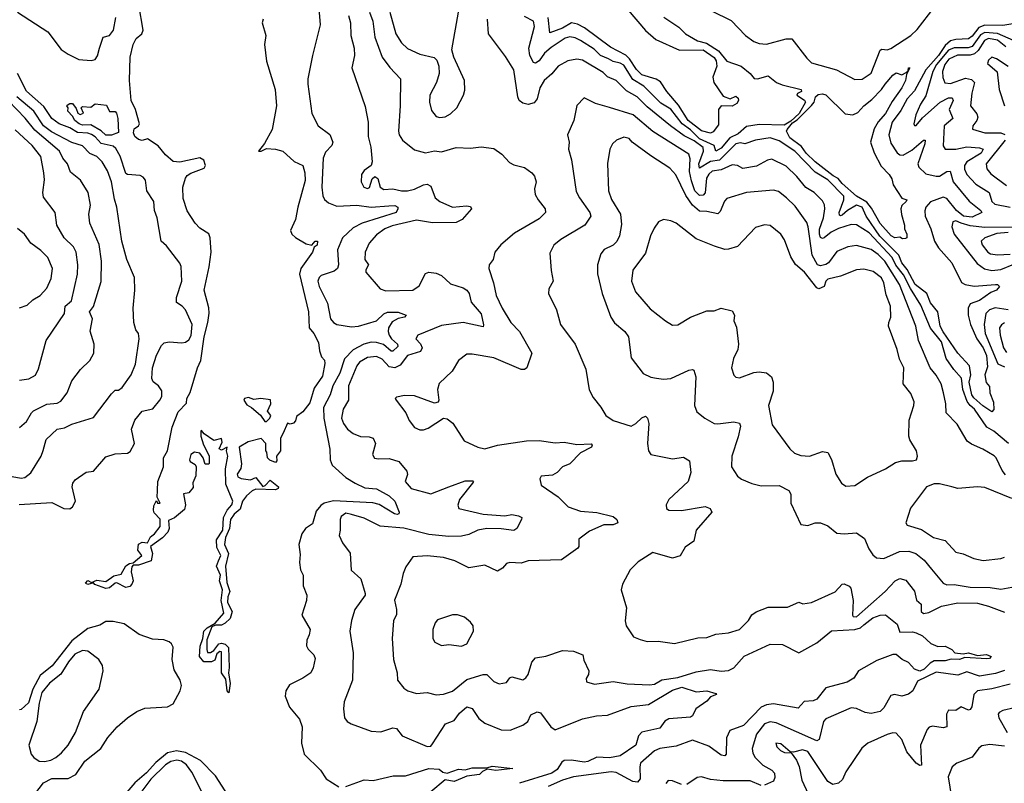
# Model space of a CAD drawing. Extents: x 1552033 to 1694788, y 811965 to 917215.
# Tile 384 of 632: x 1631827 to 1637283, y 904213 to 908442. Entities that reach past the tile are written whole.
import ezdxf

# ---------------------------------------------------------------- set-up
doc = ezdxf.new("R2010")
doc.units = 0

msp = doc.modelspace()

# ---------------------------------------------------------------- linework, layer by layer
at = {"layer": '0CON20XD'}
for points in [[(1631814.8, 908484.8), (1631982.9, 908375), (1632057.3, 908277.3), (1632095, 908251.6), (1632155, 908222.7), (1632223.3, 908216.7), (1632245, 908221.4), (1632258.2, 908241.8), (1632268.5, 908285), (1632290, 908345), (1632325, 908355.8), (1632346.2, 908385), (1632360, 908455)], [(1632927.6, 905445), (1632940.8, 905475), (1632918.8, 905518.8), (1632917.7, 905562.3), (1632952.3, 905615), (1632955.3, 905685), (1632976.8, 905725), (1633001.8, 905755), (1633007.5, 905775), (1632968.9, 905868.9), (1632967.8, 905955), (1632980, 906025), (1632972.5, 906055), (1632976, 906075), (1632945, 906057.5), (1632932.5, 906065), (1632948.3, 906101.7), (1632945, 906122.5), (1632902.4, 906112.4), (1632848.7, 906148.7), (1632835, 906166.7), (1632830, 906165), (1632831.5, 906135), (1632845, 906087.5), (1632876.4, 906026.4), (1632877.5, 905985), (1632875, 905980), (1632855, 905980), (1632843.3, 906015), (1632825, 906041.2), (1632795, 906046.4), (1632775, 906034), (1632767.5, 906005), (1632771.8, 905995), (1632799.2, 905979.2), (1632804.6, 905965), (1632803.6, 905916.4), (1632786.4, 905876.4), (1632788.8, 905851.2), (1632765, 905821.2), (1632734.3, 905815.7), (1632744.7, 905755), (1632739.7, 905730.3), (1632685, 905683.9), (1632652, 905668), (1632655.4, 905625), (1632646.8, 905603.2), (1632617.6, 905572.4), (1632550.8, 905525), (1632563.3, 905485), (1632554.7, 905445.3), (1632485, 905420.4), (1632455, 905420.8), (1632447.9, 905412.1), (1632443.8, 905385), (1632454.7, 905335), (1632448.7, 905315), (1632437.4, 905302.6), (1632415, 905298), (1632365, 905322.7), (1632355, 905321.1), (1632325.3, 905294.7), (1632305, 905292.3), (1632243.4, 905313.4), (1632235, 905323.3), (1632205, 905314.6), (1632191.1, 905321.1), (1632205, 905335.4), (1632225, 905325.8), (1632255, 905338.5), (1632305, 905330), (1632348.4, 905361.6), (1632388.3, 905371.7), (1632415, 905417.1), (1632435, 905430.5), (1632455, 905433.3), (1632504.2, 905475), (1632481.1, 905505), (1632485, 905536.7), (1632505, 905548.9), (1632535.7, 905544.3), (1632552.4, 905577.6), (1632574.4, 905595), (1632605.3, 905635), (1632606.1, 905676.1), (1632571.2, 905711.2), (1632568.6, 905725), (1632570.3, 905749.7), (1632585, 905780), (1632590, 905765), (1632605.8, 905764.2), (1632588.3, 905798.3), (1632590, 905835), (1632592.5, 905885), (1632623.8, 905965), (1632623.9, 906016.1), (1632646.7, 906055), (1632671.2, 906185), (1632705, 906270), (1632751.7, 906318.3), (1632753.1, 906345), (1632772.1, 906377.9), (1632812, 906515), (1632830.6, 906555), (1632848.7, 906685), (1632870.2, 906765), (1632877.1, 906817.1), (1632875, 906846.2), (1632849.6, 906945), (1632876.8, 907073.2), (1632887, 907155), (1632882.9, 907235), (1632875, 907255.6), (1632825, 907286.9), (1632799.6, 907315), (1632755, 907384.2), (1632732, 907452), (1632731.3, 907515), (1632745, 907564.3), (1632755, 907579.1), (1632775, 907592.2), (1632849.5, 907620.5), (1632857, 907635), (1632847.3, 907665), (1632825, 907678), (1632715, 907653.2), (1632677.5, 907657.5), (1632635, 907694.2), (1632595, 907744), (1632535, 907783.3), (1632505, 907773.8), (1632485, 907779.4), (1632465, 907795.5), (1632456.8, 907815), (1632461.2, 907838.8), (1632486, 907855), (1632490, 907865), (1632468.5, 907945), (1632444, 907995), (1632436.1, 908105), (1632439.8, 908235), (1632455, 908305.6), (1632472.5, 908337.5), (1632502.7, 908365), (1632510.7, 908385), (1632487.5, 908525)], [(1633485.4, 908505.4), (1633492.1, 908415), (1633450, 908245), (1633424, 908115), (1633424, 908085), (1633445, 907922.5), (1633480, 907855), (1633545.9, 907805.9), (1633562.9, 907765), (1633557.1, 907745), (1633521.8, 907708.2), (1633509.3, 907675), (1633500.6, 907515), (1633506, 907466), (1633516.5, 907446.5), (1633537.3, 907427.3), (1633585, 907410), (1633695, 907415.7), (1633775, 907404), (1633872, 907412), (1633905, 907413), (1633921.5, 907405), (1633923.1, 907395), (1633912.4, 907375), (1633725.4, 907315), (1633675, 907288.8), (1633615.4, 907235), (1633587.6, 907167.6), (1633592.9, 907085), (1633587.1, 907065), (1633569.7, 907050.3), (1633497.8, 907025), (1633486.4, 907015), (1633479.6, 906995), (1633486.6, 906965), (1633532.4, 906872.4), (1633548.9, 906785), (1633565, 906765.4), (1633584.4, 906754.4), (1633665, 906741.6), (1633705, 906745.2), (1633805, 906774.1), (1633845, 906813.5), (1633865, 906822.2), (1633925, 906821.8), (1633968, 906805), (1633958.8, 906795), (1633925, 906787.1), (1633891.3, 906768.7), (1633871.4, 906735), (1633868.2, 906715), (1633874, 906695), (1633886.8, 906675), (1633920, 906645), (1633922.9, 906632.9), (1633895, 906607), (1633885, 906607.4), (1633843.2, 906643.2), (1633805, 906654.8), (1633775, 906656.1), (1633733.1, 906645), (1633675, 906614.8), (1633626.5, 906563.5), (1633601.6, 906485), (1633562.8, 906415), (1633547, 906365), (1633510.5, 906295), (1633512, 906235), (1633546.2, 906063.8), (1633547.3, 906005), (1633558.5, 905975), (1633635, 905907.5), (1633685, 905874.7), (1633739.1, 905849.1), (1633805, 905843.8), (1633875, 905806.1), (1633906.2, 905775), (1633929.1, 905715), (1633927.3, 905705), (1633917.8, 905702.2), (1633903.5, 905705), (1633818.1, 905758.1), (1633784.1, 905765.9), (1633565, 905777.3), (1633515, 905764.8), (1633495, 905752.5), (1633469.7, 905720.3), (1633449.3, 905650.7), (1633410.8, 905625), (1633390.6, 905595), (1633372.9, 905535), (1633380.9, 905480.9), (1633378.1, 905435), (1633382.9, 905395), (1633397.5, 905365), (1633397.3, 905307.3), (1633418, 905255), (1633416, 905225), (1633390.8, 905145), (1633436.7, 905065), (1633431.5, 905035), (1633417.5, 905005), (1633415.5, 904975), (1633425, 904955.8), (1633456, 904925), (1633464.1, 904904.1), (1633452.3, 904852.3), (1633439.4, 904825), (1633395.8, 904795), (1633322.3, 904757.7), (1633301.4, 904725), (1633297.8, 904695), (1633321.5, 904635), (1633377.6, 904567.6), (1633392.2, 904525), (1633388.4, 904435), (1633403.5, 904375), (1633494.1, 904285), (1633525, 904238.5), (1633595, 904192.7)], [(1633765.9, 908485), (1633784.1, 908435), (1633794, 908345), (1633835.3, 908235.3), (1633877.9, 908177.9), (1633937.5, 908115), (1633935.4, 907964.6), (1633925.5, 907825), (1633929.5, 907805), (1633948.6, 907775), (1634015, 907721.9), (1634075, 907705.5), (1634125, 907715.4), (1634165, 907711.5), (1634245, 907734.5), (1634325, 907730.9), (1634385, 907738.1), (1634455, 907730), (1634498.3, 907698.3), (1634540.9, 907650.9), (1634565, 907637.8), (1634625, 907624.4), (1634665, 907594.3), (1634680, 907575), (1634689.4, 907545), (1634680, 907505), (1634684.3, 907475), (1634699.4, 907445), (1634739.2, 907395), (1634740, 907375), (1634705, 907338.9), (1634569.1, 907260.9), (1634492.5, 907195), (1634460, 907155), (1634450, 907115), (1634429.2, 907085), (1634425.8, 907065), (1634452.5, 906985), (1634467.9, 906915), (1634500, 906845), (1634548.2, 906765), (1634597.1, 906715), (1634665.7, 906595), (1634636.7, 906515), (1634625, 906504.4), (1634605, 906505.5), (1634455, 906569.4), (1634335, 906590), (1634305, 906589.2), (1634258, 906555), (1634224.2, 906495), (1634152.2, 906427.8), (1634141.9, 906395), (1634150, 906335), (1634145, 906323.3), (1634125, 906318), (1634015, 906358.9), (1633958.8, 906361.2), (1633915, 906352.5), (1633907.5, 906345), (1633912.5, 906335), (1633967.5, 906265), (1633985, 906223.3), (1634014.3, 906184.3), (1634045, 906171.4), (1634065, 906170.8), (1634090.4, 906179.6), (1634175, 906236), (1634195, 906232.5), (1634227.8, 906207.8), (1634290.7, 906110.7), (1634365, 906074.2), (1634404.3, 906065.7), (1634474, 906086), (1634635, 906110.3), (1634705, 906111.8), (1634795, 906098.8), (1634845, 906102.9), (1634915, 906089.4), (1634993.6, 906093.6), (1635000, 906085), (1634996.2, 906075), (1634935, 906042.9), (1634875, 905981.9), (1634834.6, 905965.4), (1634805, 905934.2), (1634780.3, 905919.7), (1634717.5, 905915), (1634709.5, 905899.5), (1634716.7, 905865), (1634810.3, 905800.3), (1634865.8, 905745), (1634935, 905719.6), (1635025, 905713.6), (1635115, 905690), (1635135.7, 905675), (1635141.2, 905655), (1635115.4, 905644.6), (1635064.6, 905645.4), (1634985, 905610), (1634926.2, 905565), (1634926, 905525), (1634920, 905515), (1634829.1, 905450.9), (1634645.3, 905444.7), (1634605, 905432.7), (1634543.6, 905436.4), (1634525, 905430.8), (1634502, 905405), (1634475, 905388.6), (1634405, 905421.5), (1634315, 905405.8), (1634238.8, 905445), (1634175, 905463.6), (1634085, 905472.9), (1634005, 905467.1), (1633967.6, 905412.4), (1633951.4, 905375), (1633938.6, 905315), (1633903.1, 905226.9), (1633914.6, 905175), (1633915, 905147.5), (1633897.6, 905112.4), (1633890.6, 905015), (1633898.3, 904898.3), (1633918, 904825), (1633921.4, 904785), (1633955, 904740), (1633977.5, 904725), (1634025, 904710.6), (1634085, 904715.6), (1634135, 904703.3), (1634175, 904707.5), (1634225, 904723.5), (1634305, 904788.6), (1634395.3, 904815.3), (1634416, 904815), (1634455, 904776), (1634484, 904764), (1634525, 904772), (1634542.5, 904797.5), (1634555, 904802.9), (1634615, 904785.8), (1634632.6, 904797.4), (1634644.4, 904815), (1634665, 904883.3), (1634685, 904907.5), (1634742.6, 904917.4), (1634835, 904948.1), (1634895, 904945.6), (1634947.5, 904925), (1634953.8, 904895), (1634980, 904835), (1634978.8, 904815), (1634966.2, 904793.8), (1634967.5, 904775), (1635011.7, 904761.7), (1635115, 904777.1), (1635193.4, 904763.4), (1635317.5, 904757.5), (1635345, 904762.9), (1635385, 904785.3), (1635475, 904798.5), (1635575, 904830.7), (1635655, 904843.4), (1635715, 904833.1), (1635755, 904836.8), (1635785, 904852.5), (1635842.2, 904917.8), (1635985, 904982.9), (1636055, 904981.8), (1636145.4, 904935.4), (1636245, 904990.3), (1636325, 905056.5), (1636455, 905064.4), (1636485.7, 905074.3), (1636505, 905091.5), (1636555, 905129.4), (1636595, 905144.2), (1636625, 905146.6), (1636688.9, 905095), (1636705, 905050), (1636775, 905051.1), (1636795, 905045.6), (1636830, 905030), (1636876.5, 904986.5), (1636915, 904971.4), (1636955, 904973.3), (1636993.3, 904953.3), (1637010, 904935), (1637055, 904929.2), (1637085, 904936), (1637135, 904920.5), (1637185, 904926.4), (1637210, 904915), (1637201.2, 904905), (1637185, 904901.8), (1637065, 904910), (1637035, 904898.9), (1636988.8, 904901.2), (1636955, 904892.1), (1636895, 904890.4), (1636871.8, 904878.2), (1636840, 904845), (1636815, 904834.2), (1636786.5, 904845), (1636751.8, 904881.8), (1636717.9, 904897.9), (1636685, 904925.7), (1636665, 904927.1), (1636577, 904893), (1636475, 904835.6), (1636450, 904795), (1636412.8, 904772.8), (1636295, 904741.1), (1636245, 904679.8), (1636225, 904669.7), (1636174.9, 904665.1), (1636141.7, 904628.3), (1636005, 904653.8), (1635965, 904648), (1635935, 904634.7), (1635837.3, 904532.7), (1635762.5, 904505), (1635744.6, 904465), (1635742.2, 904375), (1635735, 904365.7), (1635715, 904369.6), (1635645, 904419.2), (1635555, 904451.5), (1635465, 904417.7), (1635375, 904406.2), (1635345, 904393.5), (1635268, 904325), (1635262.6, 904305), (1635265, 904237.5), (1635250.4, 904219.6), (1635225, 904222.1), (1635132.7, 904272.7), (1635105, 904275.9), (1634895, 904248.9), (1634835, 904231.1), (1634755, 904195.8)], [(1633877.1, 908485), (1633911.1, 908365), (1633942.9, 908315), (1633975, 908283.8), (1634045, 908251.5), (1634123.2, 908233.2), (1634138.3, 908218.3), (1634148.9, 908185), (1634150.5, 908145), (1634136.2, 908095), (1634100, 908025), (1634097.3, 907985), (1634109.8, 907939.8), (1634135, 907907.1), (1634155, 907900.6)], [(1634155, 907900.6), (1634185, 907904.4), (1634215, 907920.6), (1634249.4, 907955), (1634285.6, 908025), (1634293.1, 908053.1), (1634291.9, 908105), (1634232.5, 908235), (1634221.4, 908275), (1634259.1, 908485)], [(1635198.5, 908495), (1635295, 908382.8), (1635353, 908333), (1635483.4, 908273.4), (1635615, 908275.2), (1635675, 908233.4), (1635686.8, 908215), (1635690.5, 908185), (1635667.4, 908125), (1635674.2, 908094.2), (1635725, 908019.4), (1635765, 908003.5), (1635795, 908018.5), (1635807.6, 908007.6), (1635810.3, 907995), (1635801.9, 907978.1), (1635775, 907962.7), (1635713.5, 907965), (1635700, 907945), (1635698.8, 907928.8), (1635699.7, 907860.3), (1635669.5, 907820.5), (1635655, 907814), (1635605, 907826.5), (1635532.1, 907885), (1635478.3, 907968.3), (1635412.7, 908045), (1635377.6, 908097.6), (1635353.1, 908113.1), (1635275, 908137.6), (1635245, 908167.2), (1635206.9, 908225), (1635185.8, 908245.8), (1635100.7, 908290.7), (1634957.7, 908397.7), (1634917.2, 908417.2), (1634884.9, 908425.1), (1634835.2, 908395), (1634765, 908369.2), (1634756.3, 908455)], [(1635661.5, 908491.5), (1635768.8, 908438.8), (1635849.4, 908355), (1635895, 908322.5), (1635925, 908310.5), (1635965, 908306.5), (1636075, 908336.7), (1636105, 908337.1), (1636188.7, 908228.7), (1636215, 908204), (1636352.5, 908165), (1636455, 908111.2), (1636495, 908114), (1636545, 908145.6), (1636595.7, 908274.3), (1636605, 908280), (1636635, 908275.7), (1636655, 908282.7), (1636765, 908354.8), (1636801.1, 908388.9), (1636895, 908509.6)], [(1633175.2, 908444.8), (1633169.7, 908425), (1633191, 908355), (1633183.6, 908305), (1633193.7, 908213.7), (1633242.6, 908055), (1633249.6, 907965), (1633225, 907833.8), (1633182.7, 907757.3), (1633150, 907715), (1633165, 907713.8), (1633195, 907730), (1633244.2, 907725.8), (1633284.1, 907714.1), (1633347.7, 907657.7), (1633395.6, 907635.6), (1633406.7, 907595), (1633408.5, 907551.5), (1633368.1, 907405), (1633355.7, 907335), (1633328.1, 907275), (1633334.3, 907255), (1633355, 907235.7), (1633415, 907200.8), (1633446.4, 907193.6), (1633464, 907215), (1633478, 907215), (1633475, 907194), (1633458.3, 907181.7), (1633450, 907155), (1633385.4, 907064.6), (1633376.5, 907033.5), (1633426.4, 906825), (1633430.8, 906735), (1633456, 906705), (1633483.3, 906655), (1633488.3, 906608.3), (1633500, 906575), (1633515.9, 906555.9), (1633517.5, 906537.5), (1633505, 906468.8), (1633458.8, 906401.2), (1633435, 906321.2), (1633395, 906270), (1633360, 906245), (1633355, 906220), (1633345, 906207.5), (1633325, 906202.5), (1633311.7, 906208.3), (1633287, 906153), (1633272.5, 906125), (1633272.5, 906055), (1633250, 906025), (1633251.7, 905998.3), (1633245, 905990), (1633213, 906003), (1633200, 906015), (1633197, 906047), (1633190, 906055), (1633190, 906095), (1633165, 906122.5), (1633093.3, 906105), (1633042.2, 906075), (1633056.7, 905983.3), (1633052.6, 905957.4), (1633031.1, 905925), (1633035, 905910), (1633055, 905900.6), (1633105, 905894.2), (1633135, 905906.7), (1633175, 905857.5), (1633187.7, 905862.3), (1633215, 905892.5), (1633261.2, 905855), (1633260, 905845), (1633245, 905839.2), (1633135, 905841.4), (1633115, 905832.5), (1633082.9, 905805), (1633061.1, 905775), (1633049.2, 905730.8), (1633015, 905703.1), (1632995, 905674), (1632990, 905625), (1632967.1, 905575), (1632962, 905535), (1632983.8, 905485), (1632967.1, 905415), (1632974.7, 905325), (1632991.6, 905275), (1632980.8, 905245), (1632978.2, 905215), (1633003.4, 905165), (1632993.1, 905125), (1632965, 905100), (1632945, 905088.4), (1632911.4, 905088.6), (1632891.1, 905078.9), (1632863, 905007), (1632864.2, 904954.2), (1632867.3, 904937.3), (1632885, 904937.2), (1632901.9, 904948.1), (1632930, 904985), (1632945, 904990), (1632965, 904983.3), (1632983.4, 904965), (1632988.4, 904855), (1632983.2, 904825), (1632993.3, 904765), (1632985.3, 904714.7), (1632976.7, 904725), (1632968.9, 904788.9), (1632944.5, 904825), (1632945, 904940.8), (1632935, 904942.2), (1632919.1, 904930.9), (1632907.8, 904895), (1632890, 904885), (1632846.9, 904885), (1632822.9, 904915), (1632826.6, 904973.4), (1632842.3, 905015), (1632846.7, 905055), (1632865, 905073.9), (1632910.6, 905099.4), (1632957.8, 905155), (1632943.9, 905225), (1632950.3, 905285), (1632933.5, 905335), (1632939.6, 905365), (1632917.5, 905415), (1632927.6, 905445)], [(1633649.1, 908465), (1633660, 908425), (1633662.4, 908355), (1633680.5, 908285), (1633681.4, 908245), (1633666.7, 908175), (1633741.8, 907961.8), (1633758.1, 907875), (1633758.8, 907795), (1633773.2, 907736.8), (1633780, 907655), (1633775.4, 907634.6), (1633735, 907606.7), (1633720.9, 907585), (1633718.5, 907545), (1633733.1, 907515), (1633755, 907508.4), (1633765, 907512.5), (1633779.4, 907560.6), (1633795, 907573.8), (1633812.4, 907562.4), (1633824.3, 907514.3), (1633845, 907502.4), (1633895, 907506.2), (1633942.5, 907495), (1633975.3, 907494.7), (1634015, 907504.4), (1634065, 907528.6), (1634085, 907530.8), (1634105, 907520), (1634129.4, 907455), (1634155, 907435.5), (1634225, 907404.5), (1634302.3, 907412.3), (1634325, 907408), (1634331.2, 907395), (1634278.9, 907335), (1634245, 907318.8), (1634115, 907316.9), (1634025, 907332.2), (1633891.3, 907301.3), (1633850.8, 907285), (1633805, 907251.8), (1633763.8, 907205), (1633742.1, 907155), (1633739.5, 907115), (1633759.4, 907085), (1633745, 907056.7), (1633745.7, 907045), (1633825, 906952.5), (1633855, 906941.2), (1634005, 906943.5), (1634041.1, 906968.9), (1634075, 907036.9), (1634095, 907043.5), (1634135, 907039.1), (1634165, 907025.5), (1634215, 906980), (1634285, 906956.9), (1634304.3, 906945), (1634317.3, 906925), (1634328.4, 906878.4), (1634385, 906812.5), (1634397.5, 906752.5), (1634395, 906741.2), (1634285, 906765.4), (1634165, 906748.9), (1634034, 906695), (1634021.9, 906675), (1634047.3, 906647.3)], [(1636843, 907383), (1636845.4, 907355), (1636876.3, 907285), (1636895.8, 907215.7), (1636919.2, 907179.1), (1636992.2, 907095), (1637047, 906987), (1637066, 906976), (1637117.2, 906967.2), (1637235, 906975.9), (1637246, 906975), (1637256.2, 906965), (1637240, 906945), (1637208.7, 906931.3), (1637145, 906886.7), (1637095, 906868.4), (1637083.3, 906845), (1637082.4, 906805), (1637096.9, 906755), (1637130.3, 906675), (1637165.9, 906625), (1637185, 906582.7), (1637189.6, 906520.4), (1637174.7, 906475), (1637183.2, 906433.2), (1637201.7, 906411.7), (1637203.3, 906375), (1637224.4, 906324.4), (1637226.1, 906283.9), (1637215, 906270), (1637165, 906303.7), (1637115, 906347.9), (1637103.8, 906365), (1637088.2, 906435), (1637097.4, 906475), (1637090.5, 906525), (1637025.5, 906595), (1636945, 906712.8), (1636928.4, 906745), (1636915.2, 906825), (1636875.2, 906875), (1636854.4, 906925), (1636789.4, 906975), (1636745, 907058.4), (1636715.3, 907095), (1636698.5, 907138.5), (1636593.3, 907243.3), (1636517.8, 907355), (1636495.9, 907405), (1636465, 907414.8), (1636414.3, 907385.7), (1636385, 907359.8), (1636375, 907355.4), (1636369.4, 907359.4), (1636369.1, 907375), (1636393.4, 907445), (1636393.4, 907465), (1636305.9, 907555.9), (1636235, 907598.1), (1636123.4, 907715), (1636035, 907771.3), (1635985, 907788.4), (1635905, 907775.8), (1635845, 907755.5), (1635821.2, 907761.2), (1635795, 907755.7), (1635705.1, 907664.9), (1635655, 907656.6), (1635595, 907619.6), (1635591.2, 907645), (1635617.2, 907715), (1635614.5, 907735), (1635565, 907771.9), (1635509.2, 907799.3), (1635434.1, 907854.1), (1635305, 907959.3), (1635249.6, 908015), (1635188.8, 908048.8), (1635131.5, 908105), (1635085, 908126.9), (1635060.7, 908150.7), (1634945, 908218.4), (1634915, 908224.2), (1634865, 908214.7), (1634810.5, 908185), (1634776.5, 908143.5), (1634733.6, 908105), (1634708.5, 908065), (1634694.4, 908005), (1634677.9, 907982.1), (1634645, 907973.1), (1634615, 907981.1), (1634594.4, 907995), (1634586.5, 908015), (1634565, 908165.5), (1634519.4, 908239.4), (1634425.3, 908365), (1634418.4, 908445)], [(1635397.4, 908457.4), (1635480.4, 908400.4), (1635515.7, 908365), (1635583.1, 908325), (1635632.4, 908312.4), (1635699.6, 908269.6), (1635745, 908212.1), (1635825, 908184.5), (1635874.1, 908144.1), (1635896.3, 908116.3), (1635915.4, 908115.4), (1635975, 908132.3), (1636020.3, 908095), (1636052, 908082), (1636157.5, 908055), (1636160, 908045), (1636137, 908033), (1636133.3, 908025), (1636176.8, 907996.8), (1636181.8, 907985), (1636147, 907923), (1636099.9, 907880.1), (1636062.5, 907857.5), (1635925, 907862.9), (1635855, 907850.1), (1635808.9, 907811.1), (1635761.9, 907788.1), (1635715, 907730.4), (1635685, 907713.5), (1635676.2, 907745), (1635595, 907783.4), (1635545, 907833.2), (1635498.5, 907865), (1635435, 907946.4), (1635380.6, 907980.6), (1635286.4, 908075), (1635225, 908110.9), (1635175, 908191), (1635155, 908202.4), (1635115, 908210.4), (1635090, 908225), (1635045, 908244.8), (1635010.2, 908280.2), (1634935, 908326.5), (1634905, 908342.5), (1634875, 908348.2), (1634850.6, 908339.4), (1634771.2, 908288.8), (1634735, 908257.3), (1634705, 908213.8), (1634685, 908202.4), (1634675, 908205.3), (1634654.3, 908244.3), (1634647.6, 908285), (1634680.3, 908405), (1634674.6, 908434.6), (1634625, 908459.7)], [(1637375, 908427.5), (1637275, 908409.5), (1637175, 908412.3), (1637141.6, 908398.4), (1637105, 908352), (1637085, 908336.5), (1637015, 908332.7), (1636984.9, 908325.1), (1636955, 908300.4), (1636918.3, 908245), (1636848.3, 908165), (1636785, 908049.2), (1636745, 908003.3), (1636710.4, 907939.6), (1636662.3, 907875), (1636644.3, 907805), (1636655, 907758.1), (1636690, 907705), (1636705, 907694.6), (1636722.7, 907692.7), (1636770.9, 907719.1), (1636835, 907775.9), (1636845, 907775.7), (1636843.2, 907755), (1636804, 907645), (1636808.8, 907625), (1636849.2, 907589.2), (1636905, 907575.8), (1636925, 907575.6), (1636965, 907602.2), (1636984.1, 907604.1), (1637000.8, 907545), (1637088, 907438), (1637154.2, 907385), (1637158.8, 907375), (1637105, 907348.9), (1637056.9, 907355), (1637019, 907385), (1636965, 907451.7), (1636945, 907460), (1636875, 907432.9), (1636847.9, 907405), (1636843, 907383)], [(1637335, 908326.6), (1637245, 908366.6), (1637175, 908371.5), (1637151.9, 908358.1), (1637105, 908294.1), (1637083.1, 908286.9), (1637005, 908285.8), (1636975, 908273.3), (1636906.8, 908195), (1636887.6, 908155), (1636849.4, 908020.6), (1636818.4, 907975), (1636792.3, 907915), (1636782.5, 907865), (1636786.4, 907856.4), (1636795, 907856), (1636830.7, 907899.3), (1636927.6, 907985), (1636975, 908010), (1636995, 908010.5), (1636999.7, 907995), (1636978.5, 907945), (1636997.7, 907895), (1636950.8, 907855), (1636944, 907744), (1636955.5, 907725.5), (1637015.6, 907725), (1637075, 907738.4), (1637145, 907733.6), (1637166.1, 907726.1), (1637155, 907702.7), (1637076.2, 907655), (1637063.3, 907635), (1637062.4, 907615), (1637074.8, 907584.8), (1637125, 907530.7), (1637198.7, 907485), (1637215, 907435.6), (1637231, 907421), (1637315, 907404.7)], [(1637291.4, 908291.4), (1637245, 908329.9), (1637195, 908338), (1637173.5, 908326.5), (1637138.7, 908271.3), (1637117.4, 908252.6), (1637095, 908246.6), (1637023.7, 908246.3), (1636975.9, 908224.1), (1636953.4, 908195), (1636940.5, 908155), (1636942.5, 908122.5), (1636953.7, 908093.7), (1636985, 908088.4), (1637068.1, 908118.1), (1637101.7, 908111.7), (1637118.2, 908095), (1637103.5, 908035), (1637096.4, 907965), (1637130.8, 907920.7), (1637136.5, 907903.5), (1637131.5, 907885), (1637108.6, 907855), (1637106.4, 907836.4), (1637176.2, 907816.2), (1637265, 907816.1), (1637287.1, 907807.1)], [(1637305, 908182.5), (1637240, 908225), (1637215, 908234.2), (1637195, 908218.8), (1637190.3, 908200.3), (1637243, 908153), (1637254.6, 908055), (1637284.7, 907964.7)], [(1636718.3, 907228.3), (1636705, 907237.5), (1636676.2, 907233.8), (1636656.2, 907245), (1636595, 907314.5), (1636547.8, 907397.8), (1636521.1, 907431.1), (1636463.8, 907465), (1636385, 907535.4), (1636363, 907563), (1636335, 907576.9), (1636235.4, 907655), (1636185, 907704), (1636159.4, 907739.4), (1636095, 907788.4), (1636077.1, 907825), (1636079.1, 907835), (1636109.4, 907870.6), (1636135, 907887.3), (1636215, 907966.4), (1636228.9, 907985), (1636236.9, 908015), (1636251.5, 908028.5), (1636275, 908031.9), (1636295, 908025.6), (1636402, 907922), (1636443.8, 907916.2), (1636471.7, 907928.2), (1636505, 907966.1), (1636549.6, 908000.4), (1636603.3, 908055), (1636623.1, 908085), (1636665, 908136.2), (1636685, 908147.5), (1636715, 908137.5), (1636740, 908150), (1636750, 908160), (1636753.3, 908176.7), (1636760, 908175), (1636740.7, 908139.3), (1636735.4, 908105), (1636715, 908065.8), (1636661, 907989), (1636625, 907922.7), (1636583.8, 907876.2), (1636562.1, 907837.9), (1636542.3, 907765), (1636561.5, 907705), (1636601.2, 907631.2), (1636645.4, 907585.4), (1636660.2, 907560.2), (1636667.8, 907527.8), (1636715, 907453.3), (1636742.5, 907445), (1636740, 907435), (1636716.1, 907413.9), (1636710.4, 907395), (1636713.4, 907363.4), (1636730.8, 907305), (1636730, 907285), (1636742.5, 907255), (1636742.5, 907235), (1636735, 907230), (1636718.3, 907228.3)], [(1631823.6, 905756.4), (1632005, 905768.2), (1632072, 905735), (1632105, 905732.7), (1632119.5, 905745), (1632135.4, 905775), (1632117.5, 905855), (1632122, 905875), (1632135, 905893.3), (1632195, 905935.7), (1632235, 905941.2), (1632305, 906021.4), (1632355, 906037.1), (1632425, 906041.4), (1632439.7, 906050.3), (1632463.8, 906095), (1632445.6, 906175), (1632464.6, 906225), (1632505, 906273.3), (1632565, 906286.5), (1632603.8, 906335), (1632615.3, 906355), (1632615, 906386.2), (1632595.5, 906415), (1632567, 906437), (1632558.9, 906455), (1632563.2, 906515), (1632584.7, 906585), (1632611.9, 906638.1), (1632627.2, 906652.8), (1632655, 906658.2), (1632725, 906652.1), (1632745, 906656.4), (1632765, 906669.5), (1632777.2, 906692.8), (1632782.3, 906755), (1632745.7, 906835.7), (1632727.8, 906855), (1632695.4, 906875.4), (1632696.2, 906903.8), (1632725.6, 906995), (1632720.8, 907075), (1632714.1, 907094.1), (1632640.3, 907190.3), (1632610.5, 907215), (1632589.3, 907345), (1632574.5, 907385), (1632570.7, 907435), (1632530.8, 907495), (1632524, 907554), (1632510.9, 907570.9), (1632495, 907579.4), (1632425, 907584.2), (1632415, 907590.8), (1632384, 907686), (1632359.1, 907729.1), (1632345, 907741.1), (1632277.5, 907757.5), (1632245, 907794.3), (1632225, 907805.8), (1632205, 907814.1), (1632146.8, 907816.8), (1632105, 907843.1), (1632045, 907866.1), (1632005, 907894.7), (1631961.1, 907961.1), (1631865, 908046.2), (1631814.8, 908145)], [(1631826.1, 906183.9), (1631865, 906216.9), (1631891.5, 906265), (1631904, 906276), (1631976.9, 906313.1), (1632035, 906319.2), (1632055, 906330), (1632089.1, 906375), (1632115, 906442), (1632164.3, 906505), (1632215.7, 906555), (1632237.9, 906595), (1632240, 906645), (1632217.3, 906717.3), (1632230.4, 906785), (1632214.3, 906825), (1632236.4, 906853.6), (1632277.5, 906992.5), (1632280.3, 907105), (1632267.3, 907197.3), (1632214.8, 907315), (1632210.8, 907365), (1632219.3, 907415), (1632205.4, 907485), (1632164.6, 907554.6), (1632108.8, 907598.8), (1632092.5, 907645), (1632065.2, 907675.2), (1632046.8, 907715), (1631911.5, 907831.5), (1631857.4, 907897.4), (1631763.8, 907993.8)], [(1631765, 905916), (1631835, 905902.9), (1631855, 905906.7), (1631887.9, 905932.1), (1631945.8, 906024.2), (1631956.4, 906056.4), (1631973.2, 906116.8), (1632035, 906174.4), (1632075, 906181.2), (1632115, 906201.5), (1632235, 906239.4), (1632335, 906370.6), (1632355, 906391.2), (1632375, 906390.8), (1632395, 906405.8), (1632445, 906475.8), (1632468.2, 906535), (1632488.5, 906675), (1632484.4, 906704.4), (1632470, 906725), (1632459.7, 906765), (1632455.4, 906844.6), (1632465.6, 906945), (1632463.1, 907015), (1632420.8, 907115), (1632391.9, 907215), (1632364.2, 907405), (1632352.4, 907447.6), (1632335.3, 907545), (1632313.8, 907605), (1632284.5, 907655), (1632255, 907685.3), (1632215, 907702.3), (1632175, 907743.2), (1632115, 907762.4), (1632002.2, 907822.2), (1631959.5, 907855), (1631905.6, 907935), (1631811, 908015)], [(1637306.8, 906095), (1637225, 906163.9), (1637185.8, 906185.8), (1637117.8, 906285), (1637093.9, 906306.1), (1637077.1, 906327.1), (1637053.2, 906395), (1637046.9, 906456.9), (1637002.8, 906505), (1636961.4, 906565), (1636935, 906658.6), (1636875, 906734.6), (1636821.2, 906861.2), (1636763.3, 906953.3), (1636725, 907028.6), (1636683.1, 907083.1), (1636662.6, 907125), (1636535, 907261.9), (1636465, 907306.8), (1636435, 907308.4), (1636365, 907285.5), (1636324.2, 907265), (1636285, 907234.7), (1636275, 907230.7), (1636265.2, 907235.2), (1636258.3, 907255), (1636258.5, 907281.5), (1636281.3, 907345), (1636288.1, 907395), (1636287.2, 907417.2), (1636275, 907439.2), (1636230, 907485), (1636182.6, 907512.6), (1636134.1, 907574.1), (1636075, 907630.7), (1635995, 907669.1), (1635970.8, 907665), (1635909.4, 907630.6), (1635835, 907618.8), (1635805, 907635.3), (1635775, 907638.1), (1635715, 907611.7), (1635665, 907603.2), (1635645, 907587.6), (1635632.8, 907565), (1635625, 907484.3), (1635615, 907471.2), (1635595, 907468.8), (1635568, 907495), (1635550.1, 907550.1), (1635538.3, 907601.7), (1635542.5, 907672.5), (1635535, 907697.5), (1635335, 907823.1), (1635225.9, 907915.9), (1635096.3, 907956.4), (1635018.2, 907978.2), (1634955, 908010), (1634915, 907966.7), (1634898.1, 907885), (1634862.2, 907805), (1634871.5, 907765), (1634868.1, 907725), (1634885.4, 907665.4), (1634911.2, 907491.2), (1634929.5, 907455), (1634985.6, 907375), (1634991.4, 907355), (1634959.2, 907305), (1634826.2, 907225), (1634786.8, 907193.2), (1634765, 907150), (1634772.7, 907052.7), (1634783.8, 906995), (1634758.3, 906951.7), (1634757.5, 906925), (1634801.9, 906835), (1634824.5, 906754.5), (1634906, 906645), (1634965, 906507.5), (1634982.4, 906392.4), (1635005, 906350), (1635047.2, 906297.2), (1635075, 906250), (1635115, 906222.9), (1635215, 906190.8), (1635241.4, 906205), (1635275, 906238.1), (1635295.7, 906245.7), (1635306.2, 906236.2), (1635313.8, 906205), (1635305.8, 906095), (1635311.8, 906055), (1635324.4, 906035), (1635445, 906010.9), (1635505, 906020), (1635538.5, 905998.5), (1635546.4, 905935), (1635531.1, 905885), (1635423.8, 905785), (1635408.8, 905755), (1635411.2, 905735), (1635425, 905726.2), (1635495, 905723.1), (1635625, 905746.5), (1635654, 905735), (1635662.5, 905715), (1635575.6, 905615), (1635562, 905555), (1635515, 905520), (1635486.7, 905473.3), (1635445, 905459.5), (1635335, 905492), (1635255, 905438.8), (1635210.8, 905395), (1635168, 905315), (1635160.8, 905285), (1635189.4, 905185), (1635183, 905113), (1635187.5, 905085), (1635228.8, 905025), (1635265, 905008.9), (1635305, 904998.9), (1635365, 905000.5), (1635455, 904988.1), (1635585, 905017.8), (1635635, 905021.1), (1635685, 905039.5), (1635755, 905045.6), (1635815, 905064.4), (1635866, 905115), (1635885, 905146.2), (1635907.9, 905162.1), (1635975, 905188.6), (1636081.7, 905188.3), (1636145, 905216.7), (1636166.2, 905206.2), (1636215, 905214.2), (1636346.1, 905273.9), (1636384.5, 905315.5), (1636395, 905317.5), (1636424.4, 905304.4), (1636433.1, 905293.1), (1636446.5, 905225), (1636442, 905145), (1636446.1, 905136.1), (1636465, 905135.7), (1636623.8, 905276.2), (1636678.1, 905335), (1636705, 905348.1), (1636737.9, 905337.9), (1636785, 905277.5), (1636797.2, 905227.2), (1636821.8, 905205), (1636823.2, 905165), (1636835, 905154), (1636865, 905159.2), (1636935, 905194), (1637025, 905211.6), (1637135, 905210.9), (1637195, 905193.9), (1637285, 905161.2)], [(1632305, 907802.5), (1632277.5, 907827.5), (1632220.2, 907860.2), (1632175, 907857.5), (1632156.8, 907865), (1632131.6, 907885), (1632118.9, 907908.9), (1632093.8, 907935), (1632096.2, 907955), (1632087.5, 907965), (1632090, 907970), (1632105, 907979.2), (1632118.8, 907978.8), (1632140, 907950), (1632148.8, 907925), (1632162.5, 907917.5), (1632180, 907925), (1632167.5, 907955), (1632175, 907962.5), (1632221.7, 907958.3), (1632245, 907976.7), (1632308.3, 907968.3), (1632325, 907933.3), (1632355, 907933.3), (1632363.3, 907925), (1632370.8, 907895), (1632375, 907817.1), (1632335, 907802.9), (1632305, 907802.5)], [(1631825, 906445.7), (1631877.6, 906452.4), (1631915, 906473.8), (1631931.5, 906508.5), (1631973.8, 906666.2), (1632075.3, 906814.7), (1632079.5, 906855), (1632113.3, 906885), (1632146.4, 907033.6), (1632148.9, 907085), (1632139.5, 907155), (1632124.6, 907184.6), (1632072.5, 907235), (1632033.3, 907305), (1632023.8, 907375), (1631959.4, 907459.4), (1631955.5, 907485), (1631963.6, 907555), (1631961.2, 907595), (1631943.3, 907685), (1631895, 907745.3), (1631801.8, 907831.8)], [(1637290.8, 905920.8), (1637271.4, 905945), (1637238.5, 906015), (1637227.3, 906027.3), (1637165, 906063.8), (1637100.8, 906090.7), (1637078.3, 906108.3), (1637022.7, 906202.7), (1636961.5, 906265), (1636959.2, 906315), (1636947.3, 906375), (1636932.7, 906425), (1636905, 906474.3), (1636873.1, 906515), (1636807.4, 906665), (1636792.5, 906745), (1636703.4, 906975), (1636621.9, 907105), (1636585, 907141.7), (1636545, 907168.8), (1636465, 907191.1), (1636416.3, 907183.7), (1636355, 907158.2), (1636308.3, 907095), (1636295, 907086.2), (1636265, 907079), (1636248.4, 907085), (1636218.8, 907138.8), (1636197.3, 907295), (1636188.5, 907318.5), (1636125, 907408.8), (1636076, 907456), (1636031.2, 907491.2), (1636005, 907498), (1635854.6, 907485.4), (1635745, 907451.4), (1635732.6, 907437.4), (1635709.5, 907380.5), (1635695, 907368), (1635635, 907380.7), (1635595, 907382.3), (1635554.7, 907415), (1635519.1, 907469.1), (1635462.3, 907582.3), (1635430.5, 907620.5), (1635325, 907689.1), (1635221.4, 907765), (1635204, 907785), (1635175, 907792.2), (1635135, 907775.6), (1635111.9, 907755), (1635096.9, 907725), (1635083.6, 907646.4), (1635089.1, 907495), (1635107.3, 907447.3), (1635157.1, 907365), (1635161.5, 907308.5), (1635150, 907245), (1635135.3, 907214.7), (1635115, 907194.5), (1635065, 907168.9), (1635047.5, 907145), (1635029.5, 907085), (1635028.5, 907035), (1635054.5, 906925), (1635103.3, 906795), (1635124, 906764), (1635180.8, 906715), (1635201.4, 906685), (1635215, 906570), (1635282.6, 906482.6), (1635325, 906463.1), (1635355, 906456.7), (1635395, 906451.8), (1635435, 906455.5), (1635535, 906501.1), (1635555, 906505.8), (1635562.1, 906502.1), (1635573.6, 906465), (1635565.7, 906305), (1635579.7, 906269.7), (1635623.8, 906235), (1635675, 906205.8), (1635695, 906203.3), (1635784.5, 906215.5), (1635815, 906208), (1635821.9, 906191.9), (1635808.9, 906131.1), (1635773.3, 906025), (1635772, 905965), (1635804.2, 905915), (1635826.6, 905896.6), (1635885, 905873.3), (1635935, 905861.1), (1636035, 905862.2), (1636088.8, 905835), (1636100, 905815), (1636100, 905765), (1636156.4, 905646.4), (1636195, 905640.8), (1636234.4, 905655.6), (1636265, 905656.5), (1636305, 905638.6), (1636355, 905598.1), (1636395, 905594.6), (1636465, 905600), (1636509.2, 905569.2), (1636532.1, 905512.1), (1636555, 905478.6), (1636575, 905462.2), (1636615, 905457.9), (1636703.2, 905496.8), (1636755, 905498.9), (1636792.2, 905485), (1636838.5, 905448.5), (1636879.1, 905399.1), (1636945, 905322.3), (1636965, 905312.2), (1637004.7, 905314.7), (1637095, 905298.6), (1637205, 905297.2), (1637265, 905287.6), (1637325, 905299.3)], [(1637287.8, 907775), (1637182.2, 907645), (1637185.9, 907615.9), (1637209, 907589), (1637295, 907524.7)], [(1631825, 906846.9), (1631867.8, 906862.2), (1631898.7, 906891.3), (1631940, 906915), (1631976.7, 906955), (1632001.4, 907008.6), (1632008.9, 907065), (1631982.1, 907125), (1631944.6, 907165), (1631888, 907205), (1631853.1, 907255), (1631815, 907286.7)], [(1636405, 905858), (1636455, 905862.9), (1636525, 905908.9), (1636625, 905954.4), (1636679.8, 905990.2), (1636715, 905999.2), (1636775, 905998.8), (1636797.5, 906005), (1636802.5, 906025), (1636796.2, 906055), (1636760, 906115), (1636754.2, 906135), (1636756.9, 906225), (1636782.9, 906305), (1636784.2, 906325), (1636765, 906371.2), (1636722.9, 906425), (1636727.1, 906515), (1636702.8, 906562.8), (1636690.4, 906615), (1636642.1, 906745), (1636642.7, 906765), (1636654.5, 906795), (1636652, 906855), (1636628.7, 906918.7), (1636615.7, 906985), (1636602.8, 907012.8), (1636557.2, 907047.2), (1636505, 907060.8), (1636465, 907057.7), (1636375, 907021.4), (1636306.2, 907005), (1636294.5, 906995), (1636284.4, 906965.6), (1636255, 906952.5), (1636245, 906957.5), (1636175.7, 907045), (1636126.4, 907086.4), (1636099.8, 907129.8), (1636065, 907224), (1636045.5, 907255), (1635985, 907302.9), (1635953.8, 907306.2), (1635905, 907290.6), (1635805, 907185.7), (1635755, 907170.6), (1635735, 907170.5), (1635677.2, 907187.2), (1635575, 907229.5), (1635465, 907315.7), (1635435, 907329.2), (1635395, 907336), (1635367.3, 907322.7), (1635342.6, 907287.4), (1635323.5, 907245), (1635295, 907150), (1635224.5, 907055), (1635217.3, 906995), (1635238.9, 906935), (1635320.5, 906840.5), (1635405, 906774.2), (1635445, 906750.8), (1635475, 906752.5), (1635545, 906794.2), (1635635, 906829.2), (1635675, 906830), (1635715, 906845.6), (1635775, 906830), (1635788.8, 906805), (1635784.2, 906775), (1635800, 906740), (1635810, 906645), (1635805.7, 906615), (1635782.5, 906565), (1635772.2, 906515), (1635783.6, 906473.6), (1635795, 906462), (1635815, 906459.2), (1635895, 906488.1), (1635925, 906492.9), (1635965, 906485.8), (1635993.8, 906465), (1636002.9, 906435), (1636001.5, 906385), (1635977.3, 906305), (1635997.6, 906197.6), (1636094.3, 906065), (1636121.4, 906041.4), (1636155, 906028.9), (1636204.6, 906025.4), (1636275, 906050), (1636305, 906045.8), (1636325, 906006.7), (1636350, 905925), (1636381.2, 905875), (1636405, 905858)], [(1637045, 907315.9), (1637015, 907329.3), (1636997.7, 907322.3), (1636992.9, 907295), (1637005.3, 907255), (1637132.2, 907092.2), (1637172.9, 907062.9), (1637215, 907053.6), (1637265, 907059.6), (1637407.6, 907117.6)], [(1637375, 907293.6), (1637175, 907291.9), (1637095, 907299.9), (1637045, 907315.9)], [(1637305, 907263.1), (1637241.6, 907258.4), (1637176, 907234), (1637155.4, 907215), (1637161.3, 907195), (1637191.3, 907155), (1637206.3, 907146.3), (1637245, 907139.4), (1637315, 907144.6)], [(1637305, 906834.6), (1637233.3, 906846.7), (1637200.5, 906835), (1637181, 906815), (1637171, 906755), (1637177.2, 906705), (1637246.8, 906536.8), (1637285, 906519.9)], [(1637285, 906763.3), (1637267.1, 906752.9), (1637257.4, 906735), (1637260.4, 906695), (1637279.4, 906625), (1637295, 906599.6)], [(1634047.3, 906647.3), (1634056.7, 906625), (1634047.5, 906605), (1633975, 906581.8), (1633935, 906528.2), (1633906.2, 906513.8), (1633875, 906519.3), (1633835, 906562.5), (1633805, 906577.8), (1633755, 906571.2), (1633710, 906545), (1633694.8, 906525), (1633649.7, 906415), (1633648.2, 906335), (1633619.1, 906285), (1633610, 906235), (1633621.5, 906205), (1633643.5, 906175), (1633675, 906150.5), (1633714.7, 906134.7), (1633762.6, 906132.6), (1633785.4, 906125.4), (1633798.2, 906095), (1633782.2, 906035), (1633793.9, 906013.9), (1633815, 906009.5), (1633875, 906012.5), (1633927.5, 905995), (1633971.7, 905941.7), (1633975.8, 905924.2), (1633962.9, 905885), (1633995.8, 905845), (1634105, 905817.1), (1634205.3, 905854.7), (1634295, 905888.2), (1634338.3, 905888.3), (1634342.5, 905885), (1634336.7, 905875), (1634263.8, 905785), (1634254.4, 905754.4), (1634260, 905735), (1634395.5, 905704.5), (1634515, 905694.5), (1634555, 905701.8), (1634591.2, 905695), (1634610, 905685), (1634608, 905675), (1634581.8, 905625), (1634565, 905613.2), (1634495, 905623.1), (1634415, 905624.1), (1634366.2, 905615), (1634315, 905590.5), (1634275, 905581.1), (1634205, 905580.4), (1634095, 905590.8), (1633955, 905625.7), (1633825, 905637.8), (1633735, 905682), (1633665, 905701.1), (1633635, 905709.2), (1633608.8, 905691.2), (1633602.7, 905675), (1633603.5, 905615), (1633597.8, 905585), (1633615, 905544), (1633657.4, 905487.4), (1633663.1, 905393.1), (1633718.1, 905345), (1633742.1, 905265), (1633740.9, 905255), (1633683.2, 905175), (1633665.5, 905115), (1633655.6, 905055), (1633675.6, 904935), (1633670.4, 904785), (1633624.3, 904665), (1633620.6, 904625), (1633627.1, 904575), (1633642, 904555), (1633662.8, 904542.8), (1633775, 904502.5), (1633827.7, 904497.7), (1633895, 904520), (1633915, 904516.9), (1633946.2, 904475), (1634085, 904416), (1634105, 904419.2), (1634115, 904430.8), (1634187, 904543), (1634235, 904561.6), (1634265, 904601.5), (1634305, 904635.6), (1634335, 904628.1), (1634371.8, 904571.8), (1634405, 904545.4), (1634495, 904509.6), (1634545, 904507.5), (1634615.3, 904534.7), (1634643.3, 904555), (1634658.5, 904591.5), (1634695, 904609.5), (1634713, 904603), (1634769.5, 904525), (1634795, 904509.6), (1634945, 904569.4), (1635023.9, 904586.1), (1635085, 904591.2), (1635215, 904638.4), (1635310.8, 904649.2), (1635445, 904728.8), (1635496, 904746), (1635575, 904720), (1635635, 904725.6), (1635685, 904710), (1635687.5, 904705), (1635655, 904691.2), (1635635, 904667.5), (1635574.1, 904625.9), (1635555, 904587.5), (1635545, 904580), (1635425, 904570.7), (1635402.9, 904557.1), (1635375, 904519.1), (1635275, 904495.4), (1635255.4, 904475), (1635241.8, 904425), (1635155, 904364.3), (1635095, 904353.9), (1635025, 904358), (1634976, 904334), (1634955, 904330.1), (1634885, 904341.1), (1634845, 904339.6), (1634830.9, 904329.1), (1634805, 904290.2), (1634775, 904268.9), (1634597.2, 904212.8)], [(1633195, 906217.5), (1633213.3, 906235), (1633219.3, 906250.7), (1633200, 906275), (1633218.8, 906315), (1633216.4, 906336.4), (1633163.4, 906343.4), (1633125, 906338.1), (1633095, 906349.4), (1633073.3, 906345), (1633068.1, 906335), (1633085, 906309.2), (1633110.6, 906295), (1633161.7, 906251.7), (1633185, 906217.5), (1633195, 906217.5)], [(1637325, 905790.4), (1637175, 905851.1), (1637135, 905854.3), (1637025, 905845.6), (1636992.5, 905855), (1636925, 905872), (1636895, 905871.2), (1636852.5, 905855), (1636762.6, 905737.4), (1636737.1, 905655), (1636745, 905643.1), (1636825, 905618.1), (1636891.2, 905575), (1636955, 905557.5), (1637015, 905493.1), (1637055, 905484.4), (1637115, 905457.3), (1637166.4, 905446.4), (1637265, 905458.5), (1637285.3, 905464.7)], [(1632671.2, 904898.8), (1632676.8, 904966.8), (1632668.4, 904985), (1632655, 904995.8), (1632625, 905008.3), (1632561.9, 905011.9), (1632488, 905038), (1632405, 905095.9), (1632345, 905110), (1632305, 905108.4), (1632271.5, 905088.5), (1632205, 905070.9), (1632115, 905001.3), (1632005.9, 904864.1), (1631940.2, 904809.8), (1631899.1, 904735), (1631875, 904659.4), (1631835, 904622), (1631825, 904619.2)], [(1634275, 904973.1), (1634305, 904986.2), (1634340.8, 905055), (1634340, 905085), (1634325, 905106.2), (1634292.7, 905132.7), (1634253.6, 905146.4), (1634225, 905146.7), (1634141.7, 905118.3), (1634128.8, 905101.2), (1634116, 905065), (1634116, 905015), (1634128, 904995), (1634165, 904975.6), (1634205, 904981.5), (1634275, 904973.1)], [(1631965, 904333.9), (1631999.7, 904340.3), (1632026.7, 904355), (1632058.3, 904381.7), (1632094.5, 904425), (1632136.4, 904495), (1632180.2, 904609.8), (1632267.1, 904735), (1632289.3, 904835), (1632286.4, 904865), (1632265, 904898.9), (1632205, 904944.1), (1632175, 904948.1), (1632132.6, 904927.4), (1632096.7, 904885), (1632055, 904816.7), (1631991.7, 904768.3), (1631949.8, 904715), (1631935, 904656.2), (1631921.2, 904555), (1631878.2, 904425), (1631890, 904375), (1631904.5, 904355), (1631935, 904334.8), (1631965, 904333.9)], [(1631856.9, 904083.1), (1631959.2, 904215), (1632005, 904240.4), (1632095, 904240), (1632138.7, 904261.3), (1632187.2, 904335), (1632275.6, 904405), (1632315, 904466.9), (1632367.5, 904525), (1632424.2, 904575.8), (1632475, 904611.1), (1632520.3, 904629.7), (1632645, 904637.1), (1632677.6, 904652.4), (1632716.5, 904725), (1632723.5, 904755), (1632716.2, 904785), (1632682.2, 904842.2), (1632671.2, 904898.8)], [(1637285, 904838.4), (1637235, 904821.2), (1637145, 904807), (1637075, 904830), (1637025, 904811.2), (1636905, 904828.1), (1636801.7, 904778.3), (1636777.1, 904725), (1636752.9, 904707.1), (1636715, 904695.5), (1636675, 904704.3), (1636655, 904700), (1636615, 904630), (1636595, 904610), (1636545, 904599.5), (1636513.1, 904605), (1636465, 904626.4), (1636435, 904630.6), (1636295, 904569.2), (1636281.9, 904555), (1636258.1, 904455), (1636245, 904447.8), (1636018.3, 904548.3), (1635985, 904553.6), (1635955, 904541.7), (1635910.6, 904485), (1635886.1, 904405), (1635889.9, 904379.9), (1635902.9, 904355), (1635945, 904313.2), (1635995.5, 904285.5), (1636009.7, 904269.7), (1636011.3, 904245), (1636005, 904225.4), (1635955, 904202.7)], [(1637315, 904762.4), (1637215, 904736), (1637135, 904725.7), (1637114.1, 904705), (1637103, 904637), (1637095, 904620.8), (1637085, 904618.6), (1637045, 904637.1), (1637015, 904616.9), (1636975, 904618.6), (1636963.9, 904596.1), (1636964, 904525), (1636945, 904520.4), (1636885, 904529.7), (1636866.2, 904523.8), (1636855, 904511.8), (1636819.6, 904425), (1636825, 904313.3), (1636815, 904312), (1636795, 904324.6), (1636743.6, 904386.4), (1636716.1, 904455), (1636685, 904490.6), (1636665, 904492.2), (1636635, 904483.3), (1636526.7, 904435), (1636493, 904407), (1636405, 904276), (1636386.9, 904233.1), (1636365, 904214.4), (1636333, 904207), (1636305, 904222.5), (1636195, 904389.3), (1636165, 904398.2), (1636115.8, 904385.8), (1636096.7, 904386.7), (1636045, 904430.8), (1636017.5, 904435), (1636023.1, 904415), (1636042.5, 904395), (1636065, 904384.3), (1636102.5, 904382.5), (1636131.2, 904341.2), (1636146.4, 904306.4), (1636160.4, 904230.4), (1636196.9, 904155)], [(1637405, 904645.4), (1637275, 904615.7), (1637255, 904605.8), (1637250, 904595), (1637252.2, 904575), (1637299.6, 904495)], [(1633018.2, 904088.2), (1632912, 904255), (1632828.4, 904338.4), (1632745, 904383.3), (1632695, 904392.4), (1632645, 904381.1), (1632582.1, 904327.9), (1632529, 904271), (1632464.5, 904215.5), (1632375, 904111)], [(1637285, 904417.8), (1637202.4, 904427.6), (1637159.6, 904420.4), (1637142.5, 904407.5), (1637105, 904356.9), (1637020, 904325), (1636995, 904303.8), (1636972.2, 904247.8), (1636990, 904135)], [(1632835.4, 904165), (1632780.3, 904275), (1632751.2, 904315), (1632723.9, 904335), (1632698.3, 904341.7), (1632665, 904334.4), (1632634, 904316), (1632554, 904235), (1632459.3, 904110.7)], [(1633635, 904195.4), (1633735, 904232.3), (1633785, 904229.3), (1633896.4, 904253.6), (1633965, 904253.8), (1634095, 904294.4), (1634151.2, 904291.2), (1634172.5, 904275), (1634195, 904268.2), (1634258.8, 904291.2), (1634295, 904287.8), (1634335, 904299.2), (1634415, 904298.8), (1634445, 904308.5), (1634560, 904295), (1634465.7, 904284.3), (1634418, 904292), (1634391.3, 904278.7), (1634375, 904261.8), (1634305, 904253.1), (1634279.2, 904240.8), (1634235, 904223.5), (1634185, 904231.5), (1634105, 904166.2)], [(1635495, 904205.6), (1635445, 904226.5), (1635421.3, 904228.7), (1635408.2, 904211.8)], [(1635935, 904200.3), (1635875, 904225.8), (1635725, 904226.2), (1635655, 904234.5), (1635605, 904249.4), (1635581.2, 904245), (1635523.6, 904206.4)]]:
    msp.add_lwpolyline(points, dxfattribs=at)

doc.saveas('drawing.dxf')
